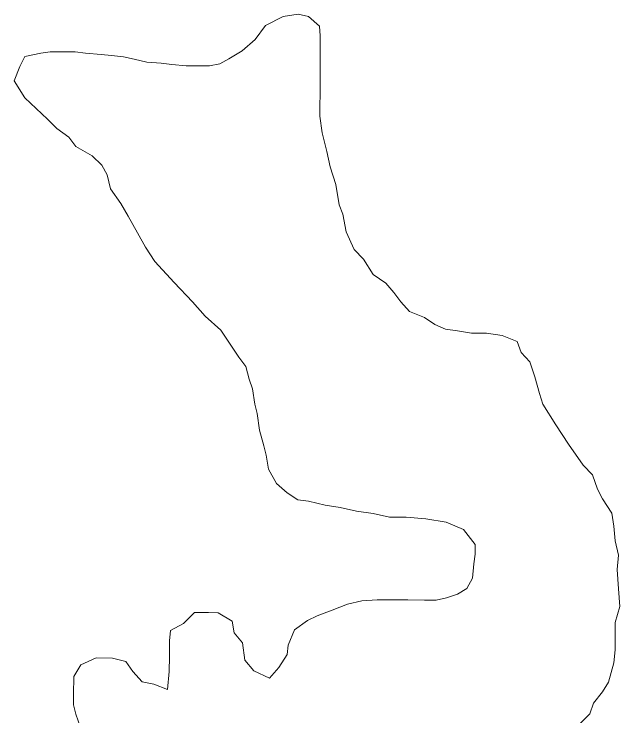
# Model space of a CAD drawing. Extents: x 553962 to 842807, y 8883888 to 9032388.
# Drawn here: x 802746.5 to 802875.1, y 9015889.6 to 9016038.6 of the extents above; entities that cross this region are included whole.
import ezdxf

# ---------------------------------------------------------------- set-up
doc = ezdxf.new("R2010")
doc.units = 0
doc.header["$LTSCALE"] = 200
for name, color, linetype, lineweight in [('23', 7, 'Continuous', 13), ('25', 7, 'Continuous', 13), ('57', 7, 'Continuous', 13)]:
    doc.layers.add(name, color=color, linetype=linetype, lineweight=lineweight)

msp = doc.modelspace()

# ---------------------------------------------------------------- linework, layer by layer
at = {"layer": '23'}
for points in [[(802809, 9016038.1), (802806.8, 9016038.6), (802803.6, 9016038.1), (802799.9, 9016036.2), (802797.7, 9016033.2), (802794.9, 9016030.8), (802792.1, 9016029.1), (802790.2, 9016028), (802788, 9016027.6), (802785, 9016027.6), (802783, 9016027.6), (802780, 9016027.9), (802777.7, 9016028.2), (802774.7, 9016028.4), (802772, 9016029), (802769.7, 9016029.5), (802767.2, 9016029.8), (802765, 9016030), (802761.7, 9016030.3), (802759.5, 9016030.6), (802757.5, 9016030.6), (802754.2, 9016030.6), (802752.2, 9016030.3), (802748.8, 9016029.6), (802747.7, 9016027.5), (802747.7, 9016027.5)], [(802811.4, 9016016.9), (802811.4, 9016018.9), (802811.5, 9016021.9), (802811.5, 9016024.5), (802811.5, 9016026.7), (802811.5, 9016029), (802811.5, 9016031.2), (802811.5, 9016034), (802811.3, 9016036), (802809, 9016038.1)], [(802747.7, 9016027.5), (802746.5, 9016024.4), (802748.8, 9016020.8), (802753.6, 9016016.3), (802755.6, 9016014.3), (802758.1, 9016012.5), (802759.6, 9016010.5), (802763.1, 9016008.5), (802765.1, 9016006.5), (802766.3, 9016004.5), (802767, 9016001.5), (802769.2, 9015998.4), (802770.7, 9015995.7), (802772.7, 9015992.2), (802774.4, 9015989.1), (802776.4, 9015986.1), (802780.5, 9015981.6), (802784.4, 9015977.5), (802787.1, 9015974.5), (802790.4, 9015971.5), (802794.2, 9015965.8), (802795.7, 9015963.8), (802796.4, 9015961.1), (802797.1, 9015959.1), (802797.6, 9015955.8), (802798.1, 9015953.8), (802798.6, 9015950.3), (802799.5, 9015947), (802800, 9015945), (802800.5, 9015942), (802802.2, 9015939), (802804.5, 9015937), (802806.7, 9015935.5), (802809, 9015935.2), (802812.5, 9015934.4), (802815.7, 9015933.9), (802819.2, 9015933.1), (802822.7, 9015932.6), (802826.2, 9015931.8), (802829.7, 9015931.8), (802833.9, 9015931.5), (802838.2, 9015930.8), (802841.9, 9015929.2), (802844.4, 9015926), (802844.4, 9015924), (802844.1, 9015921.9), (802843.8, 9015918.9), (802842.6, 9015916.7), (802840.6, 9015915.5), (802838.3, 9015914.7), (802836.1, 9015914.2), (802833.6, 9015914.2), (802830.1, 9015914.3), (802826.6, 9015914.3), (802823.6, 9015914.3), (802820.3, 9015914.1), (802817.3, 9015913.4), (802814, 9015912.1), (802810.8, 9015910.9), (802808.8, 9015909.9), (802806, 9015907.9), (802804.7, 9015904.7), (802804.5, 9015902.7), (802802.7, 9015899.9), (802800.7, 9015897.7), (802797.4, 9015899.2), (802795.5, 9015901.5), (802795, 9015905.2), (802793.2, 9015907.3), (802792.8, 9015909.8), (802789.8, 9015911.5), (802787.8, 9015911.6), (802784.8, 9015911.6), (802782.5, 9015909.3), (802779.7, 9015907.8), (802779.5, 9015905.6), (802779.5, 9015902.3), (802779.4, 9015899.1), (802779.1, 9015895.3), (802776.2, 9015896.4), (802773.7, 9015896.9), (802771.7, 9015899.1), (802770.2, 9015901.2), (802767.4, 9015901.9), (802763.9, 9015902), (802760.7, 9015900.5), (802759.2, 9015898), (802759.1, 9015894.2), (802759.1, 9015892), (802759.6, 9015890), (802760.6, 9015887.2)], [(802866.7, 9015888.1), (802868.7, 9015890.1), (802869.5, 9015892.4), (802871.4, 9015894.8), (802872.7, 9015896.8), (802873.8, 9015900.9), (802874.1, 9015903.7), (802874.1, 9015906.1), (802874.1, 9015909.5), (802875.1, 9015912.9), (802874.8, 9015916.6), (802874.5, 9015920.7), (802874.8, 9015923.8), (802874.1, 9015926.8), (802873.8, 9015929.9), (802873.4, 9015932.7), (802871.4, 9015935.7), (802870.3, 9015937.8), (802869.3, 9015940.8), (802867.3, 9015942.9), (802864.2, 9015947.3), (802864.2, 9015947.3), (802864.2, 9015947.3), (802864.2, 9015947.3), (802861.5, 9015951.4), (802858.7, 9015955.8), (802858, 9015958.1), (802857, 9015961.6), (802856, 9015964.8), (802854.1, 9015966.8), (802853.3, 9015969.1), (802850.1, 9015970.4), (802846.8, 9015970.9), (802843.6, 9015970.9), (802840.6, 9015971.4), (802838.1, 9015971.7), (802835.8, 9015972.7), (802833.6, 9015974.2), (802830.4, 9015975.5), (802828.6, 9015977.5), (802827.1, 9015979.5), (802825.4, 9015981.5), (802822.7, 9015983.3), (802820.7, 9015986.6), (802818.7, 9015988.6), (802817, 9015992.4), (802816.3, 9015996.1), (802815.5, 9015998.1), (802814.8, 9016002.4), (802813.6, 9016006.2), (802812.9, 9016009.4), (802812.4, 9016011.4), (802811.9, 9016013.4), (802811.4, 9016016.9)]]:
    msp.add_lwpolyline(points, dxfattribs=at)
at = {"layer": '25'}
for points in [[(802809, 9016038.1), (802806.8, 9016038.6), (802803.6, 9016038.1), (802799.9, 9016036.2), (802797.7, 9016033.2), (802794.9, 9016030.8), (802792.1, 9016029.1), (802790.2, 9016028), (802788, 9016027.6), (802785, 9016027.6), (802783, 9016027.6), (802780, 9016027.9), (802777.7, 9016028.2), (802774.7, 9016028.4), (802772, 9016029), (802769.7, 9016029.5), (802767.2, 9016029.8), (802765, 9016030), (802761.7, 9016030.3), (802759.5, 9016030.6), (802757.5, 9016030.6), (802754.2, 9016030.6), (802752.2, 9016030.3), (802748.8, 9016029.6), (802747.7, 9016027.5), (802747.7, 9016027.5)], [(802811.4, 9016016.9), (802811.4, 9016018.9), (802811.5, 9016021.9), (802811.5, 9016024.5), (802811.5, 9016026.7), (802811.5, 9016029), (802811.5, 9016031.2), (802811.5, 9016034), (802811.3, 9016036), (802809, 9016038.1)], [(802747.7, 9016027.5), (802746.5, 9016024.4), (802748.8, 9016020.8), (802753.6, 9016016.3), (802755.6, 9016014.3), (802758.1, 9016012.5), (802759.6, 9016010.5), (802763.1, 9016008.5), (802765.1, 9016006.5), (802766.3, 9016004.5), (802767, 9016001.5), (802769.2, 9015998.4), (802770.7, 9015995.7), (802772.7, 9015992.2), (802774.4, 9015989.1), (802776.4, 9015986.1), (802780.5, 9015981.6), (802784.4, 9015977.5), (802787.1, 9015974.5), (802790.4, 9015971.5), (802794.2, 9015965.8), (802795.7, 9015963.8), (802796.4, 9015961.1), (802797.1, 9015959.1), (802797.6, 9015955.8), (802798.1, 9015953.8), (802798.6, 9015950.3), (802799.5, 9015947), (802800, 9015945), (802800.5, 9015942), (802802.2, 9015939), (802804.5, 9015937), (802806.7, 9015935.5), (802809, 9015935.2), (802812.5, 9015934.4), (802815.7, 9015933.9), (802819.2, 9015933.1), (802822.7, 9015932.6), (802826.2, 9015931.8), (802829.7, 9015931.8), (802833.9, 9015931.5), (802838.2, 9015930.8), (802841.9, 9015929.2), (802844.4, 9015926), (802844.4, 9015924), (802844.1, 9015921.9), (802843.8, 9015918.9), (802842.6, 9015916.7), (802840.6, 9015915.5), (802838.3, 9015914.7), (802836.1, 9015914.2), (802833.6, 9015914.2), (802830.1, 9015914.3), (802826.6, 9015914.3), (802823.6, 9015914.3), (802820.3, 9015914.1), (802817.3, 9015913.4), (802814, 9015912.1), (802810.8, 9015910.9), (802808.8, 9015909.9), (802806, 9015907.9), (802804.7, 9015904.7), (802804.5, 9015902.7), (802802.7, 9015899.9), (802800.7, 9015897.7), (802797.4, 9015899.2), (802795.5, 9015901.5), (802795, 9015905.2), (802793.2, 9015907.3), (802792.8, 9015909.8), (802789.8, 9015911.5), (802787.8, 9015911.6), (802784.8, 9015911.6), (802782.5, 9015909.3), (802779.7, 9015907.8), (802779.5, 9015905.6), (802779.5, 9015902.3), (802779.4, 9015899.1), (802779.1, 9015895.3), (802776.2, 9015896.4), (802773.7, 9015896.9), (802771.7, 9015899.1), (802770.2, 9015901.2), (802767.4, 9015901.9), (802763.9, 9015902), (802760.7, 9015900.5), (802759.2, 9015898), (802759.1, 9015894.2), (802759.1, 9015892), (802759.6, 9015890), (802760.6, 9015887.2)], [(802866.7, 9015888.1), (802868.7, 9015890.1), (802869.5, 9015892.4), (802871.4, 9015894.8), (802872.7, 9015896.8), (802873.8, 9015900.9), (802874.1, 9015903.7), (802874.1, 9015906.1), (802874.1, 9015909.5), (802875.1, 9015912.9), (802874.8, 9015916.6), (802874.5, 9015920.7), (802874.8, 9015923.8), (802874.1, 9015926.8), (802873.8, 9015929.9), (802873.4, 9015932.7), (802871.4, 9015935.7), (802870.3, 9015937.8), (802869.3, 9015940.8), (802867.3, 9015942.9), (802864.2, 9015947.3), (802864.2, 9015947.3), (802864.2, 9015947.3), (802864.2, 9015947.3), (802861.5, 9015951.4), (802858.7, 9015955.8), (802858, 9015958.1), (802857, 9015961.6), (802856, 9015964.8), (802854.1, 9015966.8), (802853.3, 9015969.1), (802850.1, 9015970.4), (802846.8, 9015970.9), (802843.6, 9015970.9), (802840.6, 9015971.4), (802838.1, 9015971.7), (802835.8, 9015972.7), (802833.6, 9015974.2), (802830.4, 9015975.5), (802828.6, 9015977.5), (802827.1, 9015979.5), (802825.4, 9015981.5), (802822.7, 9015983.3), (802820.7, 9015986.6), (802818.7, 9015988.6), (802817, 9015992.4), (802816.3, 9015996.1), (802815.5, 9015998.1), (802814.8, 9016002.4), (802813.6, 9016006.2), (802812.9, 9016009.4), (802812.4, 9016011.4), (802811.9, 9016013.4), (802811.4, 9016016.9)]]:
    msp.add_lwpolyline(points, dxfattribs=at)
at = {"layer": '57'}
for points in [[(802747.7, 9016027.5), (802747.7, 9016027.5), (802748.8, 9016029.6), (802752.2, 9016030.3), (802754.2, 9016030.6), (802757.5, 9016030.6), (802759.5, 9016030.6), (802761.7, 9016030.3), (802765, 9016030), (802767.2, 9016029.8), (802769.7, 9016029.5), (802772, 9016029), (802774.7, 9016028.4), (802777.7, 9016028.2), (802780, 9016027.9), (802783, 9016027.6), (802785, 9016027.6), (802788, 9016027.6), (802790.2, 9016028), (802792.1, 9016029.1), (802794.9, 9016030.8), (802797.7, 9016033.2), (802799.9, 9016036.2), (802803.6, 9016038.1), (802806.8, 9016038.6), (802809, 9016038.1)], [(802809, 9016038.1), (802811.3, 9016036), (802811.5, 9016034), (802811.5, 9016031.2), (802811.5, 9016029), (802811.5, 9016026.7), (802811.5, 9016024.5), (802811.5, 9016021.9), (802811.4, 9016018.9), (802811.4, 9016016.9)], [(802760.6, 9015887.2), (802759.6, 9015890), (802759.1, 9015892), (802759.1, 9015894.2), (802759.2, 9015898), (802760.7, 9015900.5), (802763.9, 9015902), (802767.4, 9015901.9), (802770.2, 9015901.2), (802771.7, 9015899.1), (802773.7, 9015896.9), (802776.2, 9015896.4), (802779.1, 9015895.3), (802779.4, 9015899.1), (802779.5, 9015902.3), (802779.5, 9015905.6), (802779.7, 9015907.8), (802782.5, 9015909.3), (802784.8, 9015911.6), (802787.8, 9015911.6), (802789.8, 9015911.5), (802792.8, 9015909.8), (802793.2, 9015907.3), (802795, 9015905.2), (802795.5, 9015901.5), (802797.4, 9015899.2), (802800.7, 9015897.7), (802802.7, 9015899.9), (802804.5, 9015902.7), (802804.7, 9015904.7), (802806, 9015907.9), (802808.8, 9015909.9), (802810.8, 9015910.9), (802814, 9015912.1), (802817.3, 9015913.4), (802820.3, 9015914.1), (802823.6, 9015914.3), (802826.6, 9015914.3), (802830.1, 9015914.3), (802833.6, 9015914.2), (802836.1, 9015914.2), (802838.3, 9015914.7), (802840.6, 9015915.5), (802842.6, 9015916.7), (802843.8, 9015918.9), (802844.1, 9015921.9), (802844.4, 9015924), (802844.4, 9015926), (802841.9, 9015929.2), (802838.2, 9015930.8), (802833.9, 9015931.5), (802829.7, 9015931.8), (802826.2, 9015931.8), (802822.7, 9015932.6), (802819.2, 9015933.1), (802815.7, 9015933.9), (802812.5, 9015934.4), (802809, 9015935.2), (802806.7, 9015935.5), (802804.5, 9015937), (802802.2, 9015939), (802800.5, 9015942), (802800, 9015945), (802799.5, 9015947), (802798.6, 9015950.3), (802798.1, 9015953.8), (802797.6, 9015955.8), (802797.1, 9015959.1), (802796.4, 9015961.1), (802795.7, 9015963.8), (802794.2, 9015965.8), (802790.4, 9015971.5), (802787.1, 9015974.5), (802784.4, 9015977.5), (802780.5, 9015981.6), (802776.4, 9015986.1), (802774.4, 9015989.1), (802772.7, 9015992.2), (802770.7, 9015995.7), (802769.2, 9015998.4), (802767, 9016001.5), (802766.3, 9016004.5), (802765.1, 9016006.5), (802763.1, 9016008.5), (802759.6, 9016010.5), (802758.1, 9016012.5), (802755.6, 9016014.3), (802753.6, 9016016.3), (802748.8, 9016020.8), (802746.5, 9016024.4), (802747.7, 9016027.5)], [(802811.4, 9016016.9), (802811.9, 9016013.4), (802812.4, 9016011.4), (802812.9, 9016009.4), (802813.6, 9016006.2), (802814.8, 9016002.4), (802815.5, 9015998.1), (802816.3, 9015996.1), (802817, 9015992.4), (802818.7, 9015988.6), (802820.7, 9015986.6), (802822.7, 9015983.3), (802825.4, 9015981.5), (802827.1, 9015979.5), (802828.6, 9015977.5), (802830.4, 9015975.5), (802833.6, 9015974.2), (802835.8, 9015972.7), (802838.1, 9015971.7), (802840.6, 9015971.4), (802843.6, 9015970.9), (802846.8, 9015970.9), (802850.1, 9015970.4), (802853.3, 9015969.1), (802854.1, 9015966.8), (802856, 9015964.8), (802857, 9015961.6), (802858, 9015958.1), (802858.7, 9015955.8), (802861.5, 9015951.4), (802864.2, 9015947.3), (802864.2, 9015947.3), (802864.2, 9015947.3), (802864.2, 9015947.3), (802867.3, 9015942.9), (802869.3, 9015940.8), (802870.3, 9015937.8), (802871.4, 9015935.7), (802873.4, 9015932.7), (802873.8, 9015929.9), (802874.1, 9015926.8), (802874.8, 9015923.8), (802874.5, 9015920.7), (802874.8, 9015916.6), (802875.1, 9015912.9), (802874.1, 9015909.5), (802874.1, 9015906.1), (802874.1, 9015903.7), (802873.8, 9015900.9), (802872.7, 9015896.8), (802871.4, 9015894.8), (802869.5, 9015892.4), (802868.7, 9015890.1), (802866.7, 9015888.1)]]:
    msp.add_lwpolyline(points, dxfattribs=at)

doc.saveas('drawing.dxf')
